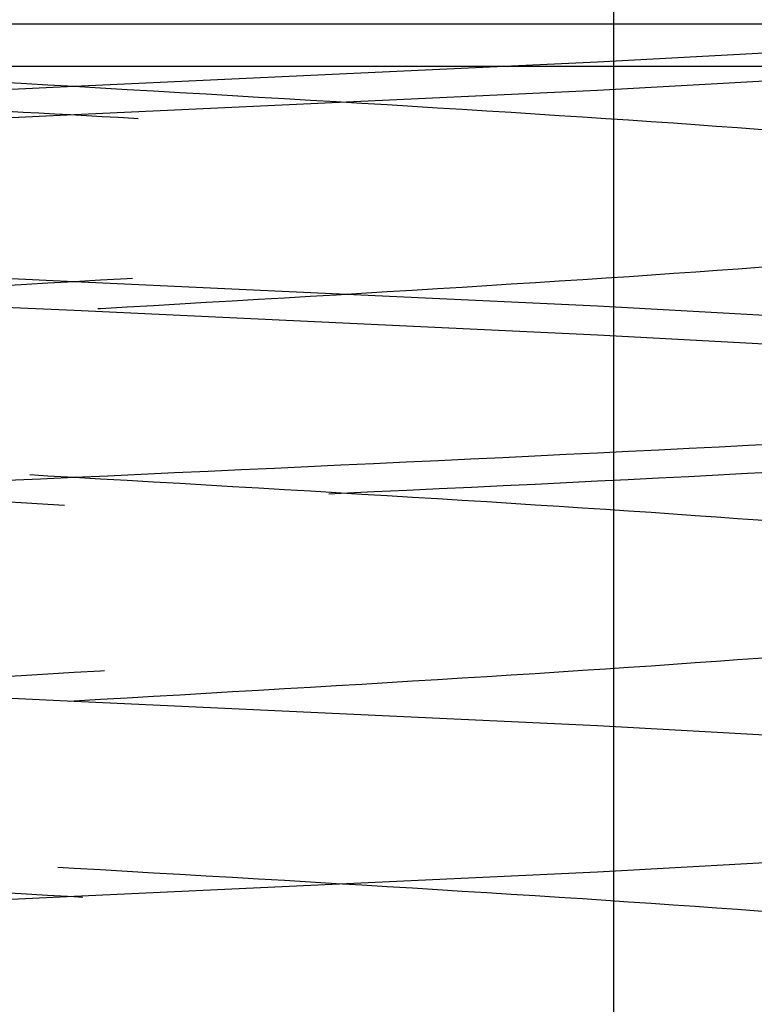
# Model space of a CAD drawing. Header units: inches. Extents: x 1907 to 2452, y -210 to -54.
# Tile 707 of 1056: x 2144.0666 to 2144.1338, y -177.1714 to -177.0815. Entities that reach past the tile are written whole.
import ezdxf

# ---------------------------------------------------------------- set-up
doc = ezdxf.new("R2010")
doc.units = ezdxf.units.IN
doc.header["$LTSCALE"] = 0.5
doc.header["$MEASUREMENT"] = 0
doc.linetypes.add('HIDDEN', pattern=[0.22499999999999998, 0.15, -0.075])
doc.layers.add('SID-M-H', color=4, linetype='HIDDEN')
doc.layers.add('SID-M-S', color=105, linetype='Continuous')

msp = doc.modelspace()

# ---------------------------------------------------------------- linework, layer by layer
at = {"layer": 'SID-M-H'}
for p, q in [((2144.120886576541, -177.081832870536), (2144.120886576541, -177.411832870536)), ((2144.120886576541, -177.081832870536), (2144.120886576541, -177.411832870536)), ((2144.119430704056, -177.0853150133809), (2144.159983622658, -177.0830828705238)), ((2144.07159527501, -177.087547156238), (2144.119430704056, -177.0853150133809)), ((2144.159983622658, -177.0856870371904), (2144.119430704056, -177.0879191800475)), ((2144.023759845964, -177.0897792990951), (2144.07159527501, -177.087547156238)), ((2144.119430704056, -177.0879191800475), (2144.07159527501, -177.0901513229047)), ((2144.07159527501, -177.0901513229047), (2144.023759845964, -177.0923834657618)), ((2144.07159527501, -177.105404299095), (2144.023759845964, -177.1031721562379)), ((2144.023759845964, -177.1057763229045), (2144.07159527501, -177.1080084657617)), ((2144.119430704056, -177.1076364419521), (2144.07159527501, -177.105404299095)), ((2144.159983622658, -177.1098685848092), (2144.119430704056, -177.1076364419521)), ((2144.07159527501, -177.1080084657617), (2144.119430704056, -177.1102406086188)), ((2144.119430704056, -177.1102406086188), (2144.159983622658, -177.1124727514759)), ((2144.023759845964, -177.1414906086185), (2144.07159527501, -177.1437227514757)), ((2144.07159527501, -177.1437227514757), (2144.119430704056, -177.1459548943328)), ((2144.119430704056, -177.1459548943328), (2144.159983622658, -177.1481870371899)), ((2144.159983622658, -177.1571156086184), (2144.119430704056, -177.1593477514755)), ((2144.119430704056, -177.1593477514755), (2144.07159527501, -177.1615798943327)), ((2144.07159527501, -177.1615798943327), (2144.023759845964, -177.1638120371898))]:
    msp.add_line(p, q, dxfattribs=at)
for points, knots in [([(2143.97499658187, -175.8292082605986), (2143.976194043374, -175.8297557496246), (2143.979018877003, -175.8310472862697), (2144.000392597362, -175.8330828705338), (2144.032802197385, -175.8353150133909), (2144.07161820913, -175.837547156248), (2144.110296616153, -175.8397792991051), (2144.143119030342, -175.8420114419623), (2144.165042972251, -175.8442435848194), (2144.172742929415, -175.8464757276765), (2144.165043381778, -175.8487078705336), (2144.143117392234, -175.8509400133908), (2144.110302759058, -175.8531721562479), (2144.071595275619, -175.855404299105), (2144.032887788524, -175.8576364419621), (2144.000073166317, -175.8598685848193), (2143.978147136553, -175.8621007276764), (2143.970447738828, -175.8643328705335), (2143.978147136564, -175.8665650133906), (2144.000073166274, -175.8687971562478), (2144.032887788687, -175.8710292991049), (2144.07159527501, -175.873261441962), (2144.110302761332, -175.8754935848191), (2144.143117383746, -175.8777257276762), (2144.165043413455, -175.8799578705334), (2144.172742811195, -175.8821900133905), (2144.165043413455, -175.8844221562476), (2144.143117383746, -175.8866542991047), (2144.110302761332, -175.8888864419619), (2144.07159527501, -175.891118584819), (2144.032887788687, -175.8933507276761), (2144.000073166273, -175.8955828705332), (2143.978147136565, -175.8978150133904), (2143.970447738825, -175.9000471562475), (2143.978147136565, -175.9022792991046), (2144.000073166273, -175.9045114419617), (2144.032887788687, -175.9067435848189), (2144.07159527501, -175.908975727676), (2144.110302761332, -175.9112078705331), (2144.143117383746, -175.9134400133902), (2144.165043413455, -175.9156721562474), (2144.172742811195, -175.9179042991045), (2144.165043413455, -175.9201364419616), (2144.143117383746, -175.9223685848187), (2144.110302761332, -175.9246007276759), (2144.07159527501, -175.926832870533), (2144.032887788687, -175.9290650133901), (2144.000073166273, -175.9312971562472), (2143.978147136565, -175.9335292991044), (2143.970447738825, -175.9357614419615), (2143.978147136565, -175.9379935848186), (2144.000073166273, -175.9402257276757), (2144.032887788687, -175.9424578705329), (2144.07159527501, -175.94469001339), (2144.110302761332, -175.9469221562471), (2144.143117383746, -175.9491542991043), (2144.165043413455, -175.9513864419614), (2144.172742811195, -175.9536185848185), (2144.165043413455, -175.9558507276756), (2144.143117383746, -175.9580828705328), (2144.110302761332, -175.9603150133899), (2144.07159527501, -175.962547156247), (2144.032887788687, -175.9647792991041), (2144.000073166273, -175.9670114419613), (2143.978147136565, -175.9692435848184), (2143.970447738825, -175.9714757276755), (2143.978147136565, -175.9737078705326), (2144.000073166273, -175.9759400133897), (2144.032887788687, -175.9781721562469), (2144.07159527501, -175.980404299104), (2144.110302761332, -175.9826364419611), (2144.143117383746, -175.9848685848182), (2144.165043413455, -175.9871007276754), (2144.172742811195, -175.9893328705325), (2144.165043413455, -175.9915650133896), (2144.143117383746, -175.9937971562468), (2144.110302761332, -175.9960292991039), (2144.07159527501, -175.998261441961), (2144.032887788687, -176.0004935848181), (2144.000073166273, -176.0027257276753), (2143.978147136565, -176.0049578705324), (2143.970447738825, -176.0071900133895), (2143.978147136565, -176.0094221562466), (2144.000073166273, -176.0116542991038), (2144.032887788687, -176.0138864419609), (2144.07159527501, -176.016118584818), (2144.110302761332, -176.0183507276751), (2144.143117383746, -176.0205828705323), (2144.165043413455, -176.0228150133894), (2144.172742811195, -176.0250471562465), (2144.165043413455, -176.0272792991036), (2144.143117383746, -176.0295114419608), (2144.110302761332, -176.0317435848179), (2144.07159527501, -176.033975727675), (2144.032887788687, -176.0362078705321), (2144.000073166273, -176.0384400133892), (2143.978147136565, -176.0406721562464), (2143.970447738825, -176.0429042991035), (2143.978147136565, -176.0451364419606), (2144.000073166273, -176.0473685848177), (2144.032887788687, -176.0496007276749), (2144.07159527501, -176.051832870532), (2144.110302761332, -176.0540650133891), (2144.143117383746, -176.0562971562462), (2144.165043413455, -176.0585292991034), (2144.172742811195, -176.0607614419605), (2144.165043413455, -176.0629935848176), (2144.143117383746, -176.0652257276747), (2144.110302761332, -176.0674578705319), (2144.07159527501, -176.069690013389), (2144.032887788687, -176.0719221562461), (2144.000073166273, -176.0741542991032), (2143.978147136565, -176.0763864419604), (2143.970447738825, -176.0786185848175), (2143.978147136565, -176.0808507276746), (2144.000073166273, -176.0830828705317), (2144.032887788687, -176.0853150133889), (2144.07159527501, -176.087547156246), (2144.110302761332, -176.0897792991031), (2144.143117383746, -176.0920114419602), (2144.165043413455, -176.0942435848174), (2144.172742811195, -176.0964757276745), (2144.165043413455, -176.0987078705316), (2144.143117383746, -176.1009400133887), (2144.110302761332, -176.1031721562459), (2144.07159527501, -176.105404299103), (2144.032887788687, -176.1076364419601), (2144.000073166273, -176.1098685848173), (2143.978147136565, -176.1121007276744), (2143.970447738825, -176.1143328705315), (2143.978147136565, -176.1165650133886), (2144.000073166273, -176.1187971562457), (2144.032887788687, -176.1210292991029), (2144.07159527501, -176.12326144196), (2144.110302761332, -176.1254935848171), (2144.143117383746, -176.1277257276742), (2144.165043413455, -176.1299578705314), (2144.172742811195, -176.1321900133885), (2144.165043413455, -176.1344221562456), (2144.143117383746, -176.1366542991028), (2144.110302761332, -176.1388864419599), (2144.07159527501, -176.141118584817), (2144.032887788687, -176.1433507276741), (2144.000073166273, -176.1455828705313), (2143.978147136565, -176.1478150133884), (2143.970447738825, -176.1500471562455), (2143.978147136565, -176.1522792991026), (2144.000073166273, -176.1545114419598), (2144.032887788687, -176.1567435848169), (2144.07159527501, -176.158975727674), (2144.110302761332, -176.1612078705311), (2144.143117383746, -176.1634400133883), (2144.165043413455, -176.1656721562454), (2144.172742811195, -176.1679042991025), (2144.165043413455, -176.1701364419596), (2144.143117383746, -176.1723685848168), (2144.110302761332, -176.1746007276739), (2144.07159527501, -176.176832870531), (2144.032887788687, -176.1790650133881), (2144.000073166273, -176.1812971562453), (2143.978147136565, -176.1835292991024), (2143.970447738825, -176.1857614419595), (2143.978147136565, -176.1879935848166), (2144.000073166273, -176.1902257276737), (2144.032887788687, -176.1924578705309), (2144.07159527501, -176.194690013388), (2144.110302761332, -176.1969221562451), (2144.143117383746, -176.1991542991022), (2144.165043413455, -176.2013864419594), (2144.172742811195, -176.2036185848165), (2144.165043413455, -176.2058507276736), (2144.143117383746, -176.2080828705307), (2144.110302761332, -176.2103150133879), (2144.07159527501, -176.212547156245), (2144.032887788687, -176.2147792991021), (2144.000073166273, -176.2170114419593), (2143.978147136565, -176.2192435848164), (2143.970447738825, -176.2214757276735), (2143.978147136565, -176.2237078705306), (2144.000073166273, -176.2259400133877), (2144.032887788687, -176.2281721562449), (2144.07159527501, -176.230404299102), (2144.110302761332, -176.2326364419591), (2144.143117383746, -176.2348685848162), (2144.165043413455, -176.2371007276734), (2144.172742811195, -176.2393328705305), (2144.165043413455, -176.2415650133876), (2144.143117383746, -176.2437971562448), (2144.110302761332, -176.2460292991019), (2144.07159527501, -176.248261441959), (2144.032887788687, -176.2504935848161), (2144.000073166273, -176.2527257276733), (2143.978147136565, -176.2549578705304), (2143.970447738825, -176.2571900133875), (2143.978147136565, -176.2594221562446), (2144.000073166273, -176.2616542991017), (2144.032887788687, -176.2638864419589), (2144.07159527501, -176.266118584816), (2144.110302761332, -176.2683507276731), (2144.143117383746, -176.2705828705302), (2144.165043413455, -176.2728150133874), (2144.172742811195, -176.2750471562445), (2144.165043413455, -176.2772792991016), (2144.143117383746, -176.2795114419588), (2144.110302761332, -176.2817435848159), (2144.07159527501, -176.283975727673), (2144.032887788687, -176.2862078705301), (2144.000073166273, -176.2884400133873), (2143.978147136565, -176.2906721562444), (2143.970447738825, -176.2929042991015), (2143.978147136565, -176.2951364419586), (2144.000073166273, -176.2973685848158), (2144.032887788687, -176.2996007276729), (2144.07159527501, -176.30183287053), (2144.110302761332, -176.3040650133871), (2144.143117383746, -176.3062971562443), (2144.165043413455, -176.3085292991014), (2144.172742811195, -176.3107614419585), (2144.165043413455, -176.3129935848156), (2144.143117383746, -176.3152257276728), (2144.110302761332, -176.3174578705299), (2144.07159527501, -176.319690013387), (2144.032887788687, -176.3219221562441), (2144.000073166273, -176.3241542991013), (2143.978147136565, -176.3263864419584), (2143.970447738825, -176.3286185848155), (2143.978147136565, -176.3308507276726), (2144.000073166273, -176.3330828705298), (2144.032887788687, -176.3353150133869), (2144.07159527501, -176.337547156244), (2144.110302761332, -176.3397792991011), (2144.143117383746, -176.3420114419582), (2144.165043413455, -176.3442435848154), (2144.172742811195, -176.3464757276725), (2144.165043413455, -176.3487078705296), (2144.143117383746, -176.3509400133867), (2144.110302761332, -176.3531721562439), (2144.07159527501, -176.355404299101), (2144.032887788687, -176.3576364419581), (2144.000073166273, -176.3598685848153), (2143.978147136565, -176.3621007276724), (2143.970447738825, -176.3643328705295), (2143.978147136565, -176.3665650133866), (2144.000073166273, -176.3687971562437), (2144.032887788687, -176.3710292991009), (2144.07159527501, -176.373261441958), (2144.110302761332, -176.3754935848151), (2144.143117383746, -176.3777257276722), (2144.165043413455, -176.3799578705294), (2144.172742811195, -176.3821900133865), (2144.165043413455, -176.3844221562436), (2144.143117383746, -176.3866542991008), (2144.110302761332, -176.3888864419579), (2144.07159527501, -176.391118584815), (2144.032887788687, -176.3933507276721), (2144.000073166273, -176.3955828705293), (2143.978147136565, -176.3978150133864), (2143.970447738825, -176.4000471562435), (2143.978147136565, -176.4022792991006), (2144.000073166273, -176.4045114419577), (2144.032887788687, -176.4067435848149), (2144.07159527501, -176.408975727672), (2144.110302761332, -176.4112078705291), (2144.143117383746, -176.4134400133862), (2144.165043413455, -176.4156721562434), (2144.172742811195, -176.4179042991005), (2144.165043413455, -176.4201364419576), (2144.143117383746, -176.4223685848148), (2144.110302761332, -176.4246007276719), (2144.07159527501, -176.426832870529), (2144.032887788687, -176.4290650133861), (2144.000073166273, -176.4312971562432), (2143.978147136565, -176.4335292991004), (2143.970447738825, -176.4357614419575), (2143.978147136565, -176.4379935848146), (2144.000073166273, -176.4402257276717), (2144.032887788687, -176.4424578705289), (2144.07159527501, -176.444690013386), (2144.110302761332, -176.4469221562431), (2144.143117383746, -176.4491542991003), (2144.165043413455, -176.4513864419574), (2144.172742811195, -176.4536185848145), (2144.165043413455, -176.4558507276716), (2144.143117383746, -176.4580828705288), (2144.110302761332, -176.4603150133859), (2144.07159527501, -176.462547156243), (2144.032887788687, -176.4647792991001), (2144.000073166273, -176.4670114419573), (2143.978147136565, -176.4692435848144), (2143.970447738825, -176.4714757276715), (2143.978147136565, -176.4737078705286), (2144.000073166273, -176.4759400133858), (2144.032887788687, -176.4781721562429), (2144.07159527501, -176.4804042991), (2144.110302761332, -176.4826364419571), (2144.143117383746, -176.4848685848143), (2144.165043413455, -176.4871007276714), (2144.172742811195, -176.4893328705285), (2144.165043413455, -176.4915650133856), (2144.143117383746, -176.4937971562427), (2144.110302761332, -176.4960292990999), (2144.07159527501, -176.498261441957), (2144.032887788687, -176.5004935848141), (2144.000073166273, -176.5027257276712), (2143.978147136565, -176.5049578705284), (2143.970447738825, -176.5071900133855), (2143.978147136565, -176.5094221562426), (2144.000073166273, -176.5116542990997), (2144.032887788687, -176.5138864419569), (2144.07159527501, -176.516118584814), (2144.110302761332, -176.5183507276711), (2144.143117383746, -176.5205828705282), (2144.165043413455, -176.5228150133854), (2144.172742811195, -176.5250471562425), (2144.165043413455, -176.5272792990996), (2144.143117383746, -176.5295114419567), (2144.110302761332, -176.5317435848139), (2144.07159527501, -176.533975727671), (2144.032887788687, -176.5362078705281), (2144.000073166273, -176.5384400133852), (2143.978147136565, -176.5406721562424), (2143.970447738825, -176.5429042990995), (2143.978147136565, -176.5451364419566), (2144.000073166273, -176.5473685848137), (2144.032887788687, -176.5496007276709), (2144.07159527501, -176.551832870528), (2144.110302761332, -176.5540650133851), (2144.143117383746, -176.5562971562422), (2144.165043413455, -176.5585292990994), (2144.172742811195, -176.5607614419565), (2144.165043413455, -176.5629935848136), (2144.143117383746, -176.5652257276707), (2144.110302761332, -176.5674578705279), (2144.07159527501, -176.569690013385), (2144.032887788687, -176.5719221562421), (2144.000073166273, -176.5741542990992), (2143.978147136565, -176.5763864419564), (2143.970447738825, -176.5786185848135), (2143.978147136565, -176.5808507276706), (2144.000073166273, -176.5830828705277), (2144.032887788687, -176.5853150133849), (2144.07159527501, -176.587547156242), (2144.110302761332, -176.5897792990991), (2144.143117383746, -176.5920114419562), (2144.165043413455, -176.5942435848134), (2144.172742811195, -176.5964757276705), (2144.165043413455, -176.5987078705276), (2144.143117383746, -176.6009400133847), (2144.110302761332, -176.6031721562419), (2144.07159527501, -176.605404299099), (2144.032887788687, -176.6076364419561), (2144.000073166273, -176.6098685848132), (2143.978147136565, -176.6121007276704), (2143.970447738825, -176.6143328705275), (2143.978147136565, -176.6165650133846), (2144.000073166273, -176.6187971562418), (2144.032887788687, -176.6210292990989), (2144.07159527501, -176.623261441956), (2144.110302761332, -176.6254935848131), (2144.143117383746, -176.6277257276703), (2144.165043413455, -176.6299578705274), (2144.172742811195, -176.6321900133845), (2144.165043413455, -176.6344221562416), (2144.143117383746, -176.6366542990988), (2144.110302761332, -176.6388864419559), (2144.07159527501, -176.641118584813), (2144.032887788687, -176.6433507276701), (2144.000073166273, -176.6455828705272), (2143.978147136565, -176.6478150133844), (2143.970447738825, -176.6500471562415), (2143.978147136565, -176.6522792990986), (2144.000073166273, -176.6545114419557), (2144.032887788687, -176.6567435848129), (2144.07159527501, -176.65897572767), (2144.110302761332, -176.6612078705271), (2144.143117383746, -176.6634400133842), (2144.165043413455, -176.6656721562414), (2144.172742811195, -176.6679042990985), (2144.165043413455, -176.6701364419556), (2144.143117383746, -176.6723685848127), (2144.110302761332, -176.6746007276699), (2144.07159527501, -176.676832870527), (2144.032887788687, -176.6790650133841), (2144.000073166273, -176.6812971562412), (2143.978147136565, -176.6835292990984), (2143.970447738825, -176.6857614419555), (2143.978147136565, -176.6879935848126), (2144.000073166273, -176.6902257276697), (2144.032887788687, -176.6924578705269), (2144.07159527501, -176.694690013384), (2144.110302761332, -176.6969221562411), (2144.143117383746, -176.6991542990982), (2144.165043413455, -176.7013864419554), (2144.172742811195, -176.7036185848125), (2144.165043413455, -176.7058507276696), (2144.143117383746, -176.7080828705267), (2144.110302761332, -176.7103150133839), (2144.07159527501, -176.712547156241), (2144.032887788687, -176.7147792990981), (2144.000073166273, -176.7170114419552), (2143.978147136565, -176.7192435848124), (2143.970447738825, -176.7214757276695), (2143.978147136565, -176.7237078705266), (2144.000073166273, -176.7259400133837), (2144.032887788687, -176.7281721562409), (2144.07159527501, -176.730404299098), (2144.110302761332, -176.7326364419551), (2144.143117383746, -176.7348685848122), (2144.165043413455, -176.7371007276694), (2144.172742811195, -176.7393328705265), (2144.165043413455, -176.7415650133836), (2144.143117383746, -176.7437971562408), (2144.110302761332, -176.7460292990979), (2144.07159527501, -176.748261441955), (2144.032887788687, -176.7504935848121), (2144.000073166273, -176.7527257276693), (2143.978147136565, -176.7549578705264), (2143.970447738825, -176.7571900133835), (2143.978147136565, -176.7594221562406), (2144.000073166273, -176.7616542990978), (2144.032887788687, -176.7638864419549), (2144.07159527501, -176.766118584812), (2144.110302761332, -176.7683507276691), (2144.143117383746, -176.7705828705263), (2144.165043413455, -176.7728150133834), (2144.172742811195, -176.7750471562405), (2144.165043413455, -176.7772792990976), (2144.143117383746, -176.7795114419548), (2144.110302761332, -176.7817435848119), (2144.07159527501, -176.783975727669), (2144.032887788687, -176.7862078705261), (2144.000073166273, -176.7884400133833), (2143.978147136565, -176.7906721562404), (2143.970447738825, -176.7929042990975), (2143.978147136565, -176.7951364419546), (2144.000073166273, -176.7973685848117), (2144.032887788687, -176.7996007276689), (2144.07159527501, -176.801832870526), (2144.110302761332, -176.8040650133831), (2144.143117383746, -176.8062971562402), (2144.165043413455, -176.8085292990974), (2144.172742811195, -176.8107614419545), (2144.165043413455, -176.8129935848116), (2144.143117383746, -176.8152257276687), (2144.110302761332, -176.8174578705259), (2144.07159527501, -176.819690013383), (2144.032887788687, -176.8219221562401), (2144.000073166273, -176.8241542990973), (2143.978147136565, -176.8263864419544), (2143.970447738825, -176.8286185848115), (2143.978147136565, -176.8308507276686), (2144.000073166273, -176.8330828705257), (2144.032887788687, -176.8353150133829), (2144.07159527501, -176.83754715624), (2144.110302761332, -176.8397792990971), (2144.143117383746, -176.8420114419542), (2144.165043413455, -176.8442435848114), (2144.172742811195, -176.8464757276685), (2144.165043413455, -176.8487078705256), (2144.143117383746, -176.8509400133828), (2144.110302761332, -176.8531721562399), (2144.07159527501, -176.855404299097), (2144.032887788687, -176.8576364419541), (2144.000073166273, -176.8598685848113), (2143.978147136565, -176.8621007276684), (2143.970447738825, -176.8643328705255), (2143.978147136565, -176.8665650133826), (2144.000073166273, -176.8687971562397), (2144.032887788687, -176.8710292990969), (2144.07159527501, -176.873261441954), (2144.110302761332, -176.8754935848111), (2144.143117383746, -176.8777257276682), (2144.165043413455, -176.8799578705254), (2144.172742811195, -176.8821900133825), (2144.165043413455, -176.8844221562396), (2144.143117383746, -176.8866542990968), (2144.110302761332, -176.8888864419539), (2144.07159527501, -176.891118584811), (2144.032887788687, -176.8933507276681), (2144.000073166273, -176.8955828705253), (2143.978147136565, -176.8978150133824), (2143.970447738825, -176.9000471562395), (2143.978147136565, -176.9022792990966), (2144.000073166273, -176.9045114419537), (2144.032887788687, -176.9067435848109), (2144.07159527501, -176.908975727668), (2144.110302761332, -176.9112078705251), (2144.143117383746, -176.9134400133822), (2144.165043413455, -176.9156721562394), (2144.172742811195, -176.9179042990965), (2144.165043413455, -176.9201364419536), (2144.143117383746, -176.9223685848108), (2144.110302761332, -176.9246007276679), (2144.07159527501, -176.926832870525), (2144.032887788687, -176.9290650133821), (2144.000073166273, -176.9312971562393), (2143.978147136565, -176.9335292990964), (2143.970447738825, -176.9357614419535), (2143.978147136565, -176.9379935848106), (2144.000073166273, -176.9402257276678), (2144.032887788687, -176.9424578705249), (2144.07159527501, -176.944690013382), (2144.110302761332, -176.9469221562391), (2144.143117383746, -176.9491542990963), (2144.165043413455, -176.9513864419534), (2144.172742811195, -176.9536185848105), (2144.165043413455, -176.9558507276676), (2144.143117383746, -176.9580828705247), (2144.110302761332, -176.9603150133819), (2144.07159527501, -176.962547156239), (2144.032887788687, -176.9647792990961), (2144.000073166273, -176.9670114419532), (2143.978147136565, -176.9692435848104), (2143.970447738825, -176.9714757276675), (2143.978147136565, -176.9737078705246), (2144.000073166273, -176.9759400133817), (2144.032887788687, -176.9781721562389), (2144.07159527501, -176.980404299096), (2144.110302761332, -176.9826364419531), (2144.143117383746, -176.9848685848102), (2144.165043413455, -176.9871007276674), (2144.172742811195, -176.9893328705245), (2144.165043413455, -176.9915650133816), (2144.143117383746, -176.9937971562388), (2144.110302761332, -176.9960292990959), (2144.07159527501, -176.998261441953), (2144.032887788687, -177.0004935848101), (2144.000073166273, -177.0027257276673), (2143.978147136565, -177.0049578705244), (2143.970447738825, -177.0071900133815), (2143.978147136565, -177.0094221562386), (2144.000073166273, -177.0116542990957), (2144.032887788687, -177.0138864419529), (2144.07159527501, -177.01611858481), (2144.110302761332, -177.0183507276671), (2144.143117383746, -177.0205828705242), (2144.165043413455, -177.0228150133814), (2144.172742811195, -177.0250471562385), (2144.165043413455, -177.0272792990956), (2144.143117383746, -177.0295114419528), (2144.110302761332, -177.0317435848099), (2144.07159527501, -177.033975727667), (2144.032887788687, -177.0362078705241), (2144.000073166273, -177.0384400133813), (2143.978147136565, -177.0406721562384), (2143.970447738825, -177.0429042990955), (2143.978147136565, -177.0451364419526), (2144.000073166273, -177.0473685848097), (2144.032887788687, -177.0496007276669), (2144.07159527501, -177.051832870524), (2144.110302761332, -177.0540650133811), (2144.143117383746, -177.0562971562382), (2144.165043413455, -177.0585292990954), (2144.172742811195, -177.0607614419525), (2144.165043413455, -177.0629935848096), (2144.143117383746, -177.0652257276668), (2144.110302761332, -177.0674578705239), (2144.07159527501, -177.069690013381), (2144.032887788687, -177.0719221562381), (2144.000073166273, -177.0741542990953), (2143.978147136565, -177.0763864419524), (2143.970447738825, -177.0786185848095), (2143.978147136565, -177.0808507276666), (2144.000073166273, -177.0830828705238), (2144.032887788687, -177.0853150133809), (2144.07159527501, -177.087547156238), (2144.110302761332, -177.0897792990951), (2144.143117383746, -177.0920114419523), (2144.165043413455, -177.0942435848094), (2144.172742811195, -177.0964757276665), (2144.165043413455, -177.0987078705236), (2144.143117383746, -177.1009400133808), (2144.110302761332, -177.1031721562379), (2144.07159527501, -177.105404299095), (2144.032887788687, -177.1076364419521), (2144.000073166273, -177.1098685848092), (2143.978147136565, -177.1121007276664), (2143.970447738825, -177.1143328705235), (2143.978147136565, -177.1165650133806), (2144.000073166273, -177.1187971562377), (2144.032887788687, -177.1210292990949), (2144.07159527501, -177.123261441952), (2144.110302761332, -177.1254935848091), (2144.143117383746, -177.1277257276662), (2144.165043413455, -177.1299578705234), (2144.172742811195, -177.1321900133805), (2144.165043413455, -177.1344221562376), (2144.143117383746, -177.1366542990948), (2144.110302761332, -177.1388864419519), (2144.07159527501, -177.141118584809), (2144.032887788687, -177.1433507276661), (2144.000073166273, -177.1455828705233), (2143.978147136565, -177.1478150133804), (2143.970447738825, -177.1500471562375), (2143.978147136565, -177.1522792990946), (2144.000073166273, -177.1545114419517), (2144.032887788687, -177.1567435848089), (2144.07159527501, -177.158975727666), (2144.110302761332, -177.1612078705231), (2144.143117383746, -177.1634400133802), (2144.165043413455, -177.1656721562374), (2144.172742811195, -177.1679042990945), (2144.165043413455, -177.1701364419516), (2144.143117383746, -177.1723685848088), (2144.110302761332, -177.1746007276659), (2144.07159527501, -177.176832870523), (2144.032887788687, -177.1790650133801), (2144.000073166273, -177.1812971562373), (2143.978147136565, -177.1835292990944), (2143.970447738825, -177.1857614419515), (2143.978147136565, -177.1879935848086), (2144.000073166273, -177.1902257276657), (2144.032887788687, -177.1924578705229), (2144.07159527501, -177.19469001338), (2144.110302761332, -177.1969221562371), (2144.143117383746, -177.1991542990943), (2144.165043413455, -177.2013864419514), (2144.172742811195, -177.2036185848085), (2144.165043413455, -177.2058507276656), (2144.143117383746, -177.2080828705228), (2144.110302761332, -177.2103150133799), (2144.07159527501, -177.212547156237), (2144.032887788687, -177.2147792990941), (2144.000073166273, -177.2170114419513), (2143.978147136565, -177.2192435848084), (2143.970447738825, -177.2214757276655), (2143.978147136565, -177.2237078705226), (2144.000073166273, -177.2259400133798), (2144.032887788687, -177.2281721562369), (2144.07159527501, -177.230404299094), (2144.110302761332, -177.2326364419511), (2144.143117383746, -177.2348685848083), (2144.165043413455, -177.2371007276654), (2144.172742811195, -177.2393328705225), (2144.165043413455, -177.2415650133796), (2144.143117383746, -177.2437971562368), (2144.110302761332, -177.2460292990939), (2144.07159527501, -177.248261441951), (2144.032887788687, -177.2504935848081), (2144.000073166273, -177.2527257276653), (2143.978147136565, -177.2549578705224), (2143.970447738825, -177.2571900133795), (2143.978147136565, -177.2594221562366), (2144.000073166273, -177.2616542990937), (2144.032887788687, -177.2638864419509), (2144.07159527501, -177.266118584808), (2144.110302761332, -177.2683507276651), (2144.143117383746, -177.2705828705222), (2144.165043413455, -177.2728150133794), (2144.172742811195, -177.2750471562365), (2144.165043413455, -177.2772792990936), (2144.143117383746, -177.2795114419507), (2144.110302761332, -177.2817435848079), (2144.07159527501, -177.283975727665), (2144.032887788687, -177.2862078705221), (2144.000073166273, -177.2884400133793), (2143.978147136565, -177.2906721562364), (2143.970447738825, -177.2929042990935), (2143.978147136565, -177.2951364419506), (2144.000073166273, -177.2973685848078), (2144.032887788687, -177.2996007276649), (2144.07159527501, -177.301832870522), (2144.110302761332, -177.3040650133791), (2144.143117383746, -177.3062971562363), (2144.165043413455, -177.3085292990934), (2144.172742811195, -177.3107614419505), (2144.165043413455, -177.3129935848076), (2144.143117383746, -177.3152257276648), (2144.110302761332, -177.3174578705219), (2144.07159527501, -177.319690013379), (2144.032887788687, -177.3219221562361), (2144.000073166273, -177.3241542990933), (2143.978147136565, -177.3263864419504), (2143.970447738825, -177.3286185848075), (2143.978147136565, -177.3308507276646), (2144.000073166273, -177.3330828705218), (2144.032887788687, -177.3353150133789), (2144.07159527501, -177.337547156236), (2144.110302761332, -177.3397792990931), (2144.143117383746, -177.3420114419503), (2144.165043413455, -177.3442435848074), (2144.172742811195, -177.3464757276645), (2144.165043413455, -177.3487078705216), (2144.143117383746, -177.3509400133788), (2144.110302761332, -177.3531721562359), (2144.07159527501, -177.355404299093), (2144.032887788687, -177.3576364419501), (2144.000073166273, -177.3598685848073), (2143.978147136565, -177.3621007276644), (2143.970447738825, -177.3643328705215), (2143.978147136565, -177.3665650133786), (2144.000073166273, -177.3687971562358), (2144.032887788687, -177.3710292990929), (2144.07159527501, -177.37326144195), (2144.110302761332, -177.3754935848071), (2144.143117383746, -177.3777257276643), (2144.165043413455, -177.3799578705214), (2144.172742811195, -177.3821900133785), (2144.165043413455, -177.3844221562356), (2144.143117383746, -177.3866542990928), (2144.110302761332, -177.3888864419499), (2144.07159527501, -177.391118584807), (2144.032887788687, -177.3933507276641), (2144.000073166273, -177.3955828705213), (2143.978147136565, -177.3978150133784), (2143.970447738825, -177.4000471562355), (2143.978147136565, -177.4022792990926), (2144.000073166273, -177.4045114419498), (2144.032887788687, -177.4067435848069), (2144.07159527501, -177.408975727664), (2144.110302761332, -177.4112078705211), (2144.143117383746, -177.4134400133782), (2144.165043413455, -177.4156721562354), (2144.172742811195, -177.4179042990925), (2144.165043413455, -177.4201364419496), (2144.143117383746, -177.4223685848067), (2144.110302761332, -177.4246007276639), (2144.07159527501, -177.426832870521), (2144.032887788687, -177.4290650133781), (2144.000073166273, -177.4312971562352), (2143.978147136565, -177.4335292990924), (2143.970447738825, -177.4357614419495), (2143.978147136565, -177.4379935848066), (2144.000073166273, -177.4402257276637), (2144.032887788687, -177.4424578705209), (2144.07159527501, -177.444690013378), (2144.110302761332, -177.4469221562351), (2144.143117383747, -177.4491542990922), (2144.165043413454, -177.4513864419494), (2144.172742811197, -177.4536185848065), (2144.165043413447, -177.4558507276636), (2144.143117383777, -177.4580828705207), (2144.110302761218, -177.460315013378), (2144.071595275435, -177.4625471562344), (2144.032887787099, -177.4647792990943), (2144.000073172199, -177.4670114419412), (2143.97814711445, -177.4692435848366), (2143.970447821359, -177.4714757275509), (2143.978146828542, -177.473707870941), (2144.000074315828, -177.4759400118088), (2144.032883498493, -177.4781721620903), (2144.071611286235, -177.4804042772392), (2144.110243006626, -177.482636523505), (2144.143340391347, -177.4848682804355), (2144.164211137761, -177.4871018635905), (2144.172991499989, -177.4887818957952), (2144.168837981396, -177.4897264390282), (2144.16797199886, -177.4899233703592)], [0, 0, 0, 0, 0.0009890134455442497, 0.002333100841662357, 0.003677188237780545, 0.005021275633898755, 0.006365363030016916, 0.007709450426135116, 0.009053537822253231, 0.01039762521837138, 0.01174171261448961, 0.01308580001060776, 0.01442988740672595, 0.0157739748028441, 0.01711806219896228, 0.01846214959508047, 0.01980623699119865, 0.02115032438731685, 0.02249441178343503, 0.02383849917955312, 0.0251825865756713, 0.02652667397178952, 0.02787076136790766, 0.02921484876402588, 0.03055893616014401, 0.03190302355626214, 0.03324711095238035, 0.03459119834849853, 0.03593528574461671, 0.03727937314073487, 0.03862346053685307, 0.03996754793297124, 0.04131163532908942, 0.04265572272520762, 0.04399981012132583, 0.0453438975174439, 0.04668798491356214, 0.0480320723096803, 0.04937615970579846, 0.05072024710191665, 0.05206433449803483, 0.05340842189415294, 0.05475250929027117, 0.05609659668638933, 0.05744068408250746, 0.05878477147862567, 0.0601288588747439, 0.06147294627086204, 0.06281703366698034, 0.06416112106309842, 0.06550520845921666, 0.0668492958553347, 0.06819338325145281, 0.06953747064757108, 0.07088155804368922, 0.07222564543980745, 0.0735697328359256, 0.07491382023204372, 0.07625790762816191, 0.07760199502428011, 0.07894608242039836, 0.08029016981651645, 0.08163425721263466, 0.08297834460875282, 0.084322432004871, 0.0856665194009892, 0.08701060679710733, 0.08835469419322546, 0.08969878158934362, 0.09104286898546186, 0.09238695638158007, 0.09373104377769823, 0.09507513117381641, 0.09641921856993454, 0.09776330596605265, 0.09910739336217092, 0.1004514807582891, 0.1017955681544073, 0.1031396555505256, 0.1044837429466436, 0.1058278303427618, 0.10717191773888, 0.108516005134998, 0.1098600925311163, 0.1112041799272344, 0.1125482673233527, 0.1138923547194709, 0.115236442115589, 0.1165805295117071, 0.1179246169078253, 0.1192687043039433, 0.1206127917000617, 0.1219568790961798, 0.1233009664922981, 0.1246450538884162, 0.1259891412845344, 0.1273332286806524, 0.1286773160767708, 0.130021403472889, 0.1313654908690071, 0.1327095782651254, 0.1340536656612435, 0.1353977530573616, 0.1367418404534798, 0.1380859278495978, 0.1394300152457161, 0.1407741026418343, 0.1421181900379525, 0.1434622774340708, 0.1448063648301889, 0.146150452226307, 0.1474945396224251, 0.1488386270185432, 0.1501827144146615, 0.1515268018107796, 0.1528708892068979, 0.1542149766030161, 0.1555590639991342, 0.1569031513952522, 0.1582472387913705, 0.1595913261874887, 0.1609354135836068, 0.1622795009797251, 0.1636235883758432, 0.1649676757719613, 0.1663117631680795, 0.1676558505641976, 0.1689999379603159, 0.170344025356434, 0.1716881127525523, 0.1730322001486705, 0.1743762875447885, 0.1757203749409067, 0.1770644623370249, 0.1784085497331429, 0.1797526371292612, 0.1810967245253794, 0.1824408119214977, 0.1837848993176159, 0.185128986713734, 0.186473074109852, 0.1878171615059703, 0.1891612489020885, 0.1905053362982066, 0.1918494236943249, 0.193193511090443, 0.1945375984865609, 0.1958816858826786, 0.1972257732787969, 0.1985698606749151, 0.1999139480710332, 0.2012580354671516, 0.2026021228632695, 0.203946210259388, 0.2052902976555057, 0.2066343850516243, 0.2079784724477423, 0.2093225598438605, 0.2106666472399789, 0.2120107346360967, 0.2133548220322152, 0.2146989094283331, 0.2160429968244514, 0.2173870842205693, 0.2187311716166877, 0.2200752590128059, 0.2214193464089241, 0.2227634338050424, 0.2241075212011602, 0.2254516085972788, 0.2267956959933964, 0.2281397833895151, 0.229483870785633, 0.2308279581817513, 0.2321720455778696, 0.2335161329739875, 0.2348602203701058, 0.2362043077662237, 0.2375483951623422, 0.2388924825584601, 0.2402365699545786, 0.2415806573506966, 0.2429247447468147, 0.244268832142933, 0.2456129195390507, 0.2469570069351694, 0.2483010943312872, 0.2496451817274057, 0.2509892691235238, 0.2523333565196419, 0.2536774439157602, 0.2550215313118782, 0.2563656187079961, 0.2577097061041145, 0.2590537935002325, 0.2603978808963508, 0.2617419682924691, 0.2630860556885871, 0.2644301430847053, 0.2657742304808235, 0.2671183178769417, 0.2684624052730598, 0.2698064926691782, 0.2711505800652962, 0.2724946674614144, 0.2738387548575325, 0.2751828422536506, 0.2765269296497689, 0.277871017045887, 0.2792151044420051, 0.2805591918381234, 0.2819032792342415, 0.2832473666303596, 0.284591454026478, 0.2859355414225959, 0.2872796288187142, 0.2886237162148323, 0.2899678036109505, 0.2913118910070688, 0.2926559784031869, 0.2940000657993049, 0.2953441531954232, 0.2966882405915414, 0.2980323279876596, 0.2993764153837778, 0.3007205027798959, 0.3020645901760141, 0.3034086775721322, 0.3047527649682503, 0.3060968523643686, 0.3074409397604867, 0.3087850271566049, 0.3101291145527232, 0.3114732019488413, 0.3128172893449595, 0.3141613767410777, 0.3155054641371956, 0.316849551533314, 0.318193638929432, 0.3195377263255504, 0.3208818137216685, 0.3222259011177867, 0.3235699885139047, 0.3249140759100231, 0.3262581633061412, 0.3276022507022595, 0.3289463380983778, 0.3302904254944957, 0.3316345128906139, 0.332978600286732, 0.33432268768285, 0.3356667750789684, 0.3370108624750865, 0.3383549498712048, 0.339699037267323, 0.3410431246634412, 0.3423872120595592, 0.3437312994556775, 0.3450753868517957, 0.3464194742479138, 0.3477635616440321, 0.3491076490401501, 0.3504517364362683, 0.3517958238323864, 0.3531399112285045, 0.3544839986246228, 0.355828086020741, 0.3571721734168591, 0.3585162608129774, 0.3598603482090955, 0.3612044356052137, 0.3625485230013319, 0.3638926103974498, 0.3652366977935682, 0.3665807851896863, 0.3679248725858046, 0.3692689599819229, 0.370613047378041, 0.3719571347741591, 0.3733012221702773, 0.3746453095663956, 0.3759893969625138, 0.377333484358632, 0.3786775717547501, 0.3800216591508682, 0.3813657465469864, 0.3827098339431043, 0.3840539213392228, 0.3853980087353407, 0.3867420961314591, 0.3880861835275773, 0.3894302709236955, 0.3907743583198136, 0.3921184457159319, 0.3934625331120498, 0.3948066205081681, 0.3961507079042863, 0.3974947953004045, 0.3988388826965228, 0.4001829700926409, 0.4015270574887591, 0.4028711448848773, 0.4042152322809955, 0.4055593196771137, 0.406903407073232, 0.40824749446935, 0.4095915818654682, 0.4109356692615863, 0.4122797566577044, 0.4136238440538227, 0.4149679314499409, 0.416312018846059, 0.4176561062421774, 0.4190001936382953, 0.4203442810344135, 0.4216883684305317, 0.4230324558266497, 0.4243765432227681, 0.4257206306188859, 0.4270647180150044, 0.4284088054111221, 0.4297528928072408, 0.4310969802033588, 0.4324410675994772, 0.4337851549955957, 0.4351292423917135, 0.4364733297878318, 0.4378174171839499, 0.439161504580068, 0.4405055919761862, 0.4418496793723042, 0.4431937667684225, 0.4445378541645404, 0.445881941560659, 0.4472260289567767, 0.4485701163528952, 0.4499142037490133, 0.4512582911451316, 0.45260237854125, 0.4539464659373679, 0.4552905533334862, 0.4566346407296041, 0.4579787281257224, 0.4593228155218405, 0.4606669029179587, 0.462010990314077, 0.4633550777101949, 0.4646991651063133, 0.4660432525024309, 0.4673873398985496, 0.4687314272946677, 0.470075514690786, 0.4714196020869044, 0.4727636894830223, 0.4741077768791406, 0.4754518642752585, 0.4767959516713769, 0.478140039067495, 0.4794841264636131, 0.4808282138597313, 0.4821723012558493, 0.4835163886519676, 0.4848604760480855, 0.486204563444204, 0.4875486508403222, 0.4888927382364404, 0.4902368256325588, 0.4915809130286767, 0.4929250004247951, 0.4942690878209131, 0.4956131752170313, 0.4969572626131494, 0.4983013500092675, 0.4996454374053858, 0.5009895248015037, 0.5023336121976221, 0.5036776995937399, 0.5050217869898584, 0.5063658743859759, 0.5077099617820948, 0.5090540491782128, 0.5103981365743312, 0.5117422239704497, 0.5130863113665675, 0.5144303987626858, 0.5157744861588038, 0.5171185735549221, 0.5184626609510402, 0.5198067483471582, 0.5211508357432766, 0.5224949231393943, 0.5238390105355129, 0.5251830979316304, 0.5265271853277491, 0.5278712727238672, 0.5292153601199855, 0.530559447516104, 0.5319035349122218, 0.5332476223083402, 0.534591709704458, 0.5359357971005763, 0.5372798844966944, 0.5386239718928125, 0.5399680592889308, 0.5413121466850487, 0.5426562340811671, 0.5440003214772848, 0.5453444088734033, 0.5466884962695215, 0.5480325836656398, 0.5493766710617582, 0.5507207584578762, 0.5520648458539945, 0.5534089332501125, 0.5547530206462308, 0.5560971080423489, 0.5574411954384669, 0.5587852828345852, 0.5601293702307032, 0.5614734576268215, 0.5628175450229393, 0.5641616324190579, 0.5655057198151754, 0.5668498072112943, 0.5681938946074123, 0.5695379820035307, 0.570882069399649, 0.5722261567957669, 0.5735702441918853, 0.5749143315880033, 0.5762584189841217, 0.5776025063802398, 0.5789465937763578, 0.5802906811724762, 0.581634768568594, 0.5829788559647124, 0.5843229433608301, 0.5856670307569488, 0.587011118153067, 0.5883552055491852, 0.5896992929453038, 0.5910433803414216, 0.5923874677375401, 0.5937315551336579, 0.5950756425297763, 0.5964197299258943, 0.5977638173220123, 0.5991079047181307, 0.6004519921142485, 0.601796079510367, 0.6031401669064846, 0.6044842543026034, 0.6058283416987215, 0.6071724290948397, 0.6085165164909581, 0.6098606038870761, 0.6112046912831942, 0.6125487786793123, 0.6138928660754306, 0.6152369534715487, 0.6165810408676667, 0.6179251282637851, 0.6192692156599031, 0.6206133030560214, 0.6219573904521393, 0.6233014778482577, 0.6246455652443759, 0.625989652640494, 0.6273337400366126, 0.6286778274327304, 0.6300219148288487, 0.6313660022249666, 0.632710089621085, 0.6340541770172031, 0.6353982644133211, 0.6367423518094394, 0.6380864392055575, 0.6394305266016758, 0.6407746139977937, 0.6421187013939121, 0.6434627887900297, 0.6448068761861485, 0.6461509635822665, 0.6474950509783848, 0.6488391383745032, 0.650183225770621, 0.6515273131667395, 0.6528714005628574, 0.6542154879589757, 0.6555595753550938, 0.656903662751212, 0.6582477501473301, 0.659591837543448, 0.6609359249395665, 0.6622800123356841, 0.6636240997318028, 0.6649681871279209, 0.6663122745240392, 0.6676563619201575, 0.6690004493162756, 0.6703445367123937, 0.6716886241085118, 0.6730327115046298, 0.6743767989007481, 0.6757208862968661, 0.6770649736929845, 0.6784090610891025, 0.6797531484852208, 0.6810972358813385, 0.6824413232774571, 0.6837854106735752, 0.6851294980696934, 0.6864735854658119, 0.6878176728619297, 0.6891617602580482, 0.6905058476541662, 0.6918499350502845, 0.6931940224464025, 0.6945381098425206, 0.6958821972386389, 0.6972262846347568, 0.6985703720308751, 0.6999144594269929, 0.7012585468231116, 0.7026026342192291, 0.7039467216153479, 0.7052908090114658, 0.7066348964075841, 0.7079789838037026, 0.7093230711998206, 0.7106671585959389, 0.7120112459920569, 0.713355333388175, 0.7146994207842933, 0.7160435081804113, 0.7173875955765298, 0.7187316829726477, 0.7200757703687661, 0.7214198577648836, 0.7227639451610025, 0.7241080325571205, 0.7254521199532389, 0.7267962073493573, 0.7281402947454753, 0.7294843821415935, 0.7308284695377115, 0.7321725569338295, 0.7335166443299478, 0.7348607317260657, 0.7362048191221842, 0.7375489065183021, 0.7388929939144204, 0.7402370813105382, 0.7415811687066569, 0.7429252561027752, 0.7442693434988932, 0.7456134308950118, 0.7469575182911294, 0.7483016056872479, 0.7496456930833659, 0.7509897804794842, 0.7523338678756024, 0.7536779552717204, 0.7550220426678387, 0.7563661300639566, 0.757710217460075, 0.7590543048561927, 0.7603983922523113, 0.7617424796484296, 0.7630865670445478, 0.7644306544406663, 0.7657747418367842, 0.7671188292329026, 0.7684629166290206, 0.7698070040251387, 0.7711510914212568, 0.7724951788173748, 0.7738392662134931, 0.775183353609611, 0.7765274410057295, 0.7778715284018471, 0.7792156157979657, 0.7805597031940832, 0.781903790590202, 0.7832478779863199, 0.7845919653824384, 0.7859360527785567, 0.7872801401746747, 0.7886242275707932, 0.7899683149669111, 0.7913124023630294, 0.7926564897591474, 0.7940005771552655, 0.7953446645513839, 0.7966887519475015, 0.7980328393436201, 0.7993769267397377, 0.8007210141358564, 0.8020651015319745, 0.8034091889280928, 0.8047532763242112, 0.806097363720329, 0.8074414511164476, 0.8087855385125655, 0.8101296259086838, 0.8114737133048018, 0.81281780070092, 0.8141618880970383, 0.8155059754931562, 0.8168500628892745, 0.8181941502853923, 0.8195382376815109, 0.8208823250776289, 0.8222264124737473, 0.8235704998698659, 0.8249145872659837, 0.826258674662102, 0.82760276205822, 0.8289468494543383, 0.8302909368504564, 0.8316350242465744, 0.8329791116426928, 0.8343231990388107, 0.8356672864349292, 0.8370113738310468, 0.8383554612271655, 0.8396995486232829, 0.8410436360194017, 0.8423877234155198, 0.8437318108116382, 0.8450758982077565, 0.8464199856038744, 0.8477640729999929, 0.8491081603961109, 0.850452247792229, 0.8517963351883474, 0.8531404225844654, 0.8544845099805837, 0.8558285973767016, 0.8571726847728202, 0.8585167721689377, 0.8598608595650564, 0.8612049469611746, 0.8625490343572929, 0.8638931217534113, 0.8652372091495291, 0.8665812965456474, 0.8679253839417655, 0.8692694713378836, 0.8706135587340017, 0.8719576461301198, 0.8733017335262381, 0.874645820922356, 0.8759899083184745, 0.8773339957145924, 0.8786780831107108, 0.8800221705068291, 0.8813662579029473, 0.8827103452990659, 0.8840544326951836, 0.885398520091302, 0.8867426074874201, 0.8880866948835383, 0.8894307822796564, 0.8907748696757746, 0.8921189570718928, 0.8934630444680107, 0.8948071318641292, 0.8961512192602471, 0.8974953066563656, 0.8988393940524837, 0.9001834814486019, 0.9015275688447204, 0.9028716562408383, 0.9042157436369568, 0.9055598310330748, 0.906903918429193, 0.9082480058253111, 0.9095920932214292, 0.9109361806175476, 0.9122802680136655, 0.9136243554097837, 0.9149684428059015, 0.9163125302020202, 0.9176566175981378, 0.9190007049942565, 0.9203447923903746, 0.9216888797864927, 0.9230329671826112, 0.9243770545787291, 0.9257211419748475, 0.9270652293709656, 0.9284093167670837, 0.9297534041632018, 0.9310974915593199, 0.9324415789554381, 0.9337856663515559, 0.9351297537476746, 0.936473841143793, 0.9378179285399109, 0.9391620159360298, 0.9405061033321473, 0.9418501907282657, 0.9431942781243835, 0.9445383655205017, 0.94588245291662, 0.9472265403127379, 0.9485706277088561, 0.9499147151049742, 0.9512588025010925, 0.9526028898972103, 0.9539469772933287, 0.9552910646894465, 0.9566351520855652, 0.9579792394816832, 0.9593233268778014, 0.96066741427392, 0.9620115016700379, 0.9633555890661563, 0.9646996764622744, 0.9660437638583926, 0.9673878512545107, 0.9687319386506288, 0.9700760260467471, 0.971420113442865, 0.9727642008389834, 0.9741082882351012, 0.9754523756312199, 0.9767964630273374, 0.9781405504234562, 0.9794846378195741, 0.9808287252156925, 0.9821728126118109, 0.9835169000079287, 0.984860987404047, 0.986205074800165, 0.987549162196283, 0.9888932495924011, 0.9902373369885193, 0.9915814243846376, 0.9929255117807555, 0.994269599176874, 0.9956136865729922, 0.9969577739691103, 0.9983018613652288, 0.9996459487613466, 1, 1, 1, 1]), ([(2143.973014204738, -177.0097941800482), (2143.973014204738, -177.0102130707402), (2143.973920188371, -177.0106624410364), (2143.977647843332, -177.0115882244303), (2143.980469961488, -177.0120642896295), (2143.987808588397, -177.0130016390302), (2143.992321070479, -177.013462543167), (2144.002539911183, -177.0143318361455), (2144.00825031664, -177.0147474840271), (2144.02109752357, -177.0156554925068), (2144.028160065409, -177.0161281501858), (2144.042989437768, -177.0170705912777), (2144.050749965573, -177.0175399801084), (2144.066276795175, -177.0184358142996), (2144.07393308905, -177.0188441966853), (2144.089450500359, -177.0197286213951), (2144.097250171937, -177.0201945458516), (2144.112245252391, -177.0211354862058), (2144.119434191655, -177.0216101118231), (2144.132596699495, -177.0225269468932), (2144.138510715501, -177.0229546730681), (2144.149022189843, -177.0238102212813), (2144.153719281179, -177.0242662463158), (2144.161479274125, -177.0251991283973), (2144.164537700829, -177.0256756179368), (2144.168748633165, -177.0266074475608), (2144.169900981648, -177.0270624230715), (2144.170363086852, -177.0279151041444), (2144.169698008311, -177.0283458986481), (2144.166455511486, -177.0292643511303), (2144.163873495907, -177.0297392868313), (2144.15696857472, -177.0306797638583), (2144.152649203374, -177.0311449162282), (2144.142741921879, -177.0320269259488), (2144.137214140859, -177.0324359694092), (2144.124697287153, -177.0333339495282), (2144.117770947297, -177.0338039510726), (2144.103128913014, -177.034746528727), (2144.095419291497, -177.0352187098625), (2144.079905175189, -177.0361248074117), (2144.072223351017, -177.0365386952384), (2144.05673709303, -177.0374106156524), (2144.048910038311, -177.0378724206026), (2144.033771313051, -177.0388105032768), (2144.026466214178, -177.039286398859), (2144.013004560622, -177.0402108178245), (2144.006864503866, -177.0406560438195), (2143.996079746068, -177.04149687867), (2143.991206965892, -177.041947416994), (2143.983039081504, -177.0428745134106), (2143.979748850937, -177.0433507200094), (2143.975057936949, -177.0442872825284), (2143.973658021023, -177.0447472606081), (2143.972726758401, -177.0456138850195), (2143.973158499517, -177.0460315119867), (2143.975915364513, -177.04694138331), (2143.978254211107, -177.0474144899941), (2143.984714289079, -177.0483567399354), (2143.988832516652, -177.0488254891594), (2143.998409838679, -177.0497191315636), (2144.003774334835, -177.0501270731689), (2144.015946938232, -177.0510138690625), (2144.022727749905, -177.0514805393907), (2144.037161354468, -177.0524218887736), (2144.044808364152, -177.0528961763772), (2144.060287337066, -177.0538113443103), (2144.068019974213, -177.0542362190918), (2144.083453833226, -177.0550945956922), (2144.091296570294, -177.055551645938), (2144.106556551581, -177.0564855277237), (2144.113967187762, -177.0569619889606), (2144.127710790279, -177.0578927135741), (2144.134039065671, -177.0583466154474), (2144.145184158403, -177.0591963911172), (2144.150178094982, -177.0596304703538), (2144.158739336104, -177.0605504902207), (2144.162256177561, -177.0610257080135), (2144.167422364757, -177.0619656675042), (2144.169070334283, -177.0624300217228), (2144.170476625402, -177.0633095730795), (2144.170273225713, -177.0637194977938), (2144.168001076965, -177.0646195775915), (2144.16590772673, -177.0650901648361), (2144.159902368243, -177.0660328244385), (2144.15599280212, -177.0665045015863), (2144.146763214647, -177.0674086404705), (2144.141544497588, -177.0678209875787), (2144.129728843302, -177.0686954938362), (2144.123102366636, -177.0691581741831), (2144.108897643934, -177.0700969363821), (2144.101324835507, -177.0705726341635), (2144.085903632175, -177.0714956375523), (2144.078095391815, -177.0719369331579), (2144.062734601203, -177.0727807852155), (2144.054887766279, -177.073232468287), (2144.039529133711, -177.0741608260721), (2144.032023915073, -177.0746371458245), (2144.018016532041, -177.0755728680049), (2144.01151949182, -177.0760318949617), (2143.999997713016, -177.0768958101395), (2143.994884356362, -177.0773156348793), (2143.985945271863, -177.0782273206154), (2143.982207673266, -177.0787008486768), (2143.976572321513, -177.0796428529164), (2143.974676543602, -177.0801109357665), (2143.972790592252, -177.0810023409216), (2143.972768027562, -177.0814100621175), (2143.974557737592, -177.0822991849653), (2143.976404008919, -177.0827665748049), (2143.981946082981, -177.0837082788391), (2143.985640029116, -177.0841822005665), (2143.994504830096, -177.0850956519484), (2143.999593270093, -177.085517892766), (2144.011040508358, -177.0863790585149), (2144.017504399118, -177.0868371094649), (2144.031460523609, -177.0877719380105), (2144.03894771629, -177.0882483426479), (2144.054288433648, -177.0891779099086), (2144.06213536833, -177.0896307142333), (2144.077512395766, -177.0904775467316), (2144.085303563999, -177.0909151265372), (2144.10073813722, -177.0918366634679), (2144.108326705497, -177.0923121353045), (2144.122578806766, -177.0932515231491), (2144.129236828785, -177.0937150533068), (2144.141124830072, -177.0945921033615), (2144.146371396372, -177.0950031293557), (2144.155671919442, -177.0959052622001), (2144.159623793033, -177.0963764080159), (2144.162672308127, -177.096847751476)], [0, 0, 0, 0, 0.015625, 0.015625, 0.03125, 0.03125, 0.046875, 0.046875, 0.0625, 0.0625, 0.078125, 0.078125, 0.09375, 0.09375, 0.109375, 0.109375, 0.125, 0.125, 0.140625, 0.140625, 0.15625, 0.15625, 0.171875, 0.171875, 0.1875, 0.1875, 0.203125, 0.203125, 0.21875, 0.21875, 0.234375, 0.234375, 0.25, 0.25, 0.265625, 0.265625, 0.28125, 0.28125, 0.296875, 0.296875, 0.3125, 0.3125, 0.328125, 0.328125, 0.34375, 0.34375, 0.359375, 0.359375, 0.375, 0.375, 0.390625, 0.390625, 0.40625, 0.40625, 0.421875, 0.421875, 0.4375, 0.4375, 0.453125, 0.453125, 0.46875, 0.46875, 0.484375, 0.484375, 0.5, 0.5, 0.515625, 0.515625, 0.53125, 0.53125, 0.546875, 0.546875, 0.5625, 0.5625, 0.578125, 0.578125, 0.59375, 0.59375, 0.609375, 0.609375, 0.625, 0.625, 0.640625, 0.640625, 0.65625, 0.65625, 0.671875, 0.671875, 0.6875, 0.6875, 0.703125, 0.703125, 0.71875, 0.71875, 0.734375, 0.734375, 0.75, 0.75, 0.765625, 0.765625, 0.78125, 0.78125, 0.796875, 0.796875, 0.8125, 0.8125, 0.828125, 0.828125, 0.84375, 0.84375, 0.859375, 0.859375, 0.875, 0.875, 0.890625, 0.890625, 0.90625, 0.90625, 0.921875, 0.921875, 0.9375, 0.9375, 0.953125, 0.953125, 0.96875, 0.96875, 0.984375, 0.984375, 1, 1, 1, 1]), ([(2144.168164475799, -177.0984814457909), (2144.168961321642, -177.0986809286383), (2144.172730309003, -177.0996244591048), (2144.164319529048, -177.1013120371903), (2144.143311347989, -177.1035441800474), (2144.11025078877, -177.1057763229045), (2144.071609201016, -177.1080084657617), (2144.032884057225, -177.1102406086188), (2144.000074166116, -177.1124727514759), (2143.978146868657, -177.114704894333), (2143.970447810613, -177.1169370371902), (2143.97814711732, -177.1191691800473), (2144.000073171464, -177.1214013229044), (2144.032887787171, -177.1236334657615), (2144.071595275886, -177.1258656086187), (2144.110302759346, -177.1280977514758), (2144.143117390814, -177.1303298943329), (2144.165043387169, -177.13256203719), (2144.172742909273, -177.1347941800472), (2144.165043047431, -177.1370263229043), (2144.143118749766, -177.1392584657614), (2144.110297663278, -177.1414906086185), (2144.071614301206, -177.1437227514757), (2144.032816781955, -177.1459548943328), (2144.000338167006, -177.1481870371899), (2143.978451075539, -177.1502946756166), (2143.975576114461, -177.1516582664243), (2143.97426988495, -177.152277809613)], [0, 0, 0, 0, 0.01112433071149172, 0.05261677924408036, 0.09410922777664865, 0.1356016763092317, 0.1770941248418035, 0.2185865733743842, 0.2600790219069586, 0.3015714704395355, 0.3430639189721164, 0.3845563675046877, 0.4260488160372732, 0.4675412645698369, 0.509033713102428, 0.5505261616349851, 0.5920186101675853, 0.6335110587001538, 0.6750035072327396, 0.7164959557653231, 0.7579884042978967, 0.7994808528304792, 0.8409733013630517, 0.8824657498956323, 0.9239581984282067, 0.9654506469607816, 1, 1, 1, 1]), ([(2143.947784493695, -177.1676253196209), (2143.949498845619, -177.1669742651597), (2143.953172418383, -177.1655791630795), (2143.981214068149, -177.1634400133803), (2144.022431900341, -177.1612078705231), (2144.071617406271, -177.158975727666), (2144.120670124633, -177.1567435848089), (2144.162286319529, -177.1545114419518), (2144.190086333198, -177.1522792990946), (2144.19984964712, -177.1500471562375), (2144.19008672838, -177.1478150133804), (2144.162284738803, -177.1455828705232), (2144.120676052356, -177.1433507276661), (2144.071595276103, -177.141118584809), (2144.022514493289, -177.1388864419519), (2143.980905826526, -177.1366542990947), (2143.953103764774, -177.1344221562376), (2143.943341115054, -177.1321900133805), (2143.953103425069, -177.1299578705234), (2143.980907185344, -177.1277257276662), (2144.022509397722, -177.1254935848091), (2144.071614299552, -177.123261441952), (2144.120605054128, -177.1210292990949), (2144.162549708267, -177.1187971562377), (2144.189097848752, -177.1165650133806), (2144.199808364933, -177.1149096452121), (2144.195286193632, -177.1139983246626), (2144.194456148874, -177.1138310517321)], [0, 0, 0, 0, 0.03630802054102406, 0.07780208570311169, 0.1192961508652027, 0.1607902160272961, 0.2022842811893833, 0.2437783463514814, 0.2852724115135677, 0.3267664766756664, 0.3682605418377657, 0.4097546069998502, 0.4512486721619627, 0.4927427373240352, 0.5342368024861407, 0.5757308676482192, 0.6172249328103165, 0.6587189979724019, 0.7002130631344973, 0.7417071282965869, 0.7832011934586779, 0.8246952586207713, 0.8661893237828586, 0.9076833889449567, 0.9491774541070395, 0.9906715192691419, 1, 1, 1, 1]), ([(2144.194465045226, -177.1174367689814), (2144.192888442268, -177.1180142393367), (2144.18928044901, -177.119335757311), (2144.161908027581, -177.1214013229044), (2144.120781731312, -177.1236334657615), (2144.071549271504, -177.1258656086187), (2144.022592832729, -177.1280977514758), (2143.980638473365, -177.1303298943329), (2143.954094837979, -177.13256203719), (2143.943382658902, -177.1342167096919), (2143.947899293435, -177.1351273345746), (2143.948725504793, -177.1352939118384)], [0, 0, 0, 0, 0.09701501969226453, 0.2220150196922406, 0.3470150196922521, 0.4720150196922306, 0.597015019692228, 0.722015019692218, 0.847015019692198, 0.9720150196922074, 1, 1, 1, 1]), ([(2143.973014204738, -177.1526513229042), (2143.974495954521, -177.1533953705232), (2143.977459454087, -177.1548834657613), (2144.000257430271, -177.1571156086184), (2144.032838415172, -177.1593477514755), (2144.071608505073, -177.1615798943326), (2144.110299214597, -177.1638120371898), (2144.143118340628, -177.1660441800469), (2144.165043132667, -177.168276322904), (2144.172742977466, -177.1705084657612), (2144.165043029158, -177.1727406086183), (2144.143118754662, -177.1749727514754), (2144.110297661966, -177.1772048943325), (2144.071614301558, -177.1794370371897), (2144.032816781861, -177.1816691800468), (2144.000338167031, -177.1839013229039), (2143.978451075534, -177.1860089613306), (2143.975576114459, -177.1873725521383), (2143.97426988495, -177.187992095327)], [0, 0, 0, 0, 0.06316055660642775, 0.1263211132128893, 0.1894816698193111, 0.2526422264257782, 0.3158027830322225, 0.3789633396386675, 0.4421238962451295, 0.5052844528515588, 0.5684450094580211, 0.6316055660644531, 0.6947661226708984, 0.757926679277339, 0.8210872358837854, 0.8842477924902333, 0.9474083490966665, 1, 1, 1, 1])]:
    msp.add_open_spline(points, degree=3, knots=knots, dxfattribs=at)
at = {"layer": 'SID-M-S'}
for p, q in [((2144.120886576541, -176.211832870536), (2144.120886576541, -177.081832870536)), ((2143.593792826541, -177.081832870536), (2147.335980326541, -177.081832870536)), ((2147.339886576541, -177.085739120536), (2143.589886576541, -177.085739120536))]:
    msp.add_line(p, q, dxfattribs=at)

doc.saveas('drawing.dxf')
